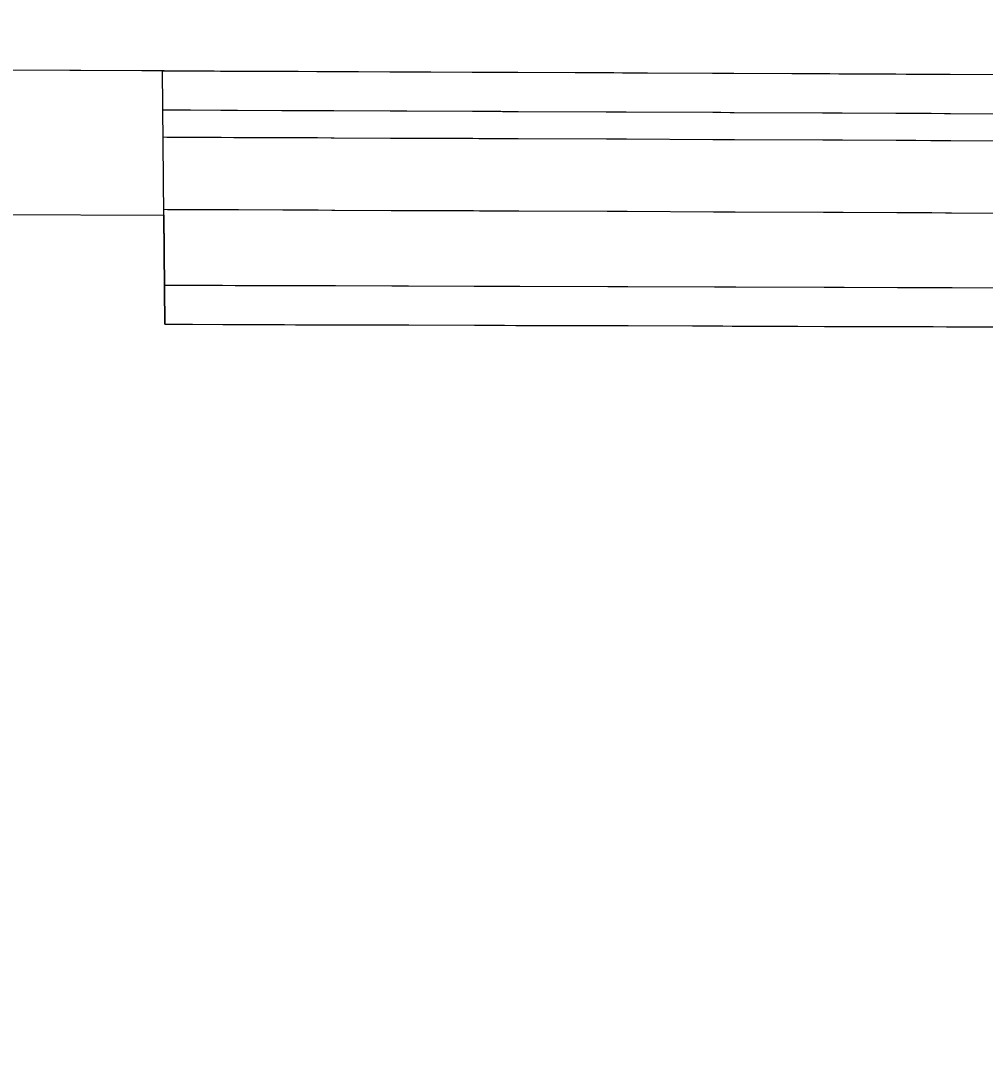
# Model space of a CAD drawing. Extents: x 2145147 to 2158018, y 137519 to 148068.
# Drawn here: x 2145909.49 to 2145919.49, y 142979.55 to 142990.28 of the extents above; entities that cross this region are included whole.
import ezdxf

# ---------------------------------------------------------------- set-up
doc = ezdxf.new("R2010")
doc.units = 0
doc.layers.add('PR_Phasing_Pavement_6', color=7, linetype='Continuous')

msp = doc.modelspace()

# ---------------------------------------------------------------- linework, layer by layer
at = {"layer": 'PR_Phasing_Pavement_6'}
for p, q in [((2145799.63, 142990.249), (2146054.237, 142989.139)), ((2145799.673, 142990.249), (2145910.98, 142989.764)), ((2145910.985, 142987.133), (2145910.96, 142989.764)), ((2145799.644, 142988.749), (2145910.974, 142988.264))]:
    msp.add_line(p, q, dxfattribs=at)
msp.add_lwpolyline([(2145908.889, 142958.015), (2145908.783, 142966.792), (2145904.888, 142966.75), (2145904.943, 142971.71), (2145765.153, 142969.837), (2145755.924, 142972.376), (2145754.792, 142972.982), (2145754.628, 142990.282), (2145799.644, 142988.749), (2145910.974, 142988.264), (2145910.985, 142987.133), (2145948.589, 142987.023), (2145948.84, 142960.96)], close=True, dxfattribs=at)
for points in [[(2145910.961, 142989.763), (2145910.999, 142989.763), (2145911.062, 142989.763), (2145911.075, 142989.763), (2145911.079, 142989.762), (2145911.118, 142989.762), (2145911.129, 142989.762), (2145911.13, 142989.762), (2145911.159, 142989.762), (2145911.162, 142989.762), (2145911.229, 142989.762), (2145911.235, 142989.762), (2145911.247, 142989.762), (2145911.248, 142989.762), (2145911.562, 142989.76), (2145911.694, 142989.76), (2145911.735, 142989.76), (2145912.196, 142989.758), (2145912.2, 142989.758), (2145912.316, 142989.757), (2145912.369, 142989.757), (2145912.562, 142989.756), (2145912.704, 142989.755), (2145912.735, 142989.755), (2145913.317, 142989.753), (2145913.321, 142989.753), (2145913.427, 142989.752), (2145913.49, 142989.752), (2145914.172, 142989.749), (2145914.235, 142989.749), (2145914.282, 142989.749), (2145914.287, 142989.749), (2145914.438, 142989.748), (2145914.442, 142989.748), (2145914.464, 142989.748), (2145914.481, 142989.748), (2145914.6, 142989.747), (2145914.611, 142989.747), (2145914.636, 142989.747), (2145914.638, 142989.747), (2145914.643, 142989.747), (2145914.644, 142989.747), (2145915.559, 142989.743), (2145915.563, 142989.743), (2145915.64, 142989.743), (2145915.732, 142989.742), (2145915.744, 142989.742), (2145915.745, 142989.742), (2145915.763, 142989.742), (2145915.765, 142989.742), (2145916.663, 142989.738), (2145916.681, 142989.738), (2145916.684, 142989.738), (2145916.746, 142989.738), (2145916.844, 142989.737), (2145916.853, 142989.737), (2145916.865, 142989.737), (2145916.867, 142989.737), (2145916.884, 142989.737), (2145916.886, 142989.737), (2145917.802, 142989.733), (2145917.806, 142989.733), (2145917.882, 142989.733), (2145917.975, 142989.732), (2145917.986, 142989.732), (2145917.988, 142989.732), (2145918.005, 142989.732), (2145918.007, 142989.732), (2145918.562, 142989.73), (2145918.566, 142989.73), (2145918.673, 142989.729), (2145918.735, 142989.729), (2145918.752, 142989.729), (2145918.754, 142989.729), (2145918.766, 142989.729), (2145918.768, 142989.729), (2145918.923, 142989.728), (2145918.927, 142989.728), (2145919.068, 142989.728), (2145919.095, 142989.728), (2145919.119, 142989.727), (2145919.121, 142989.727), (2145919.127, 142989.727), (2145920.044, 142989.723)], [(2145910.965, 142989.357), (2145911.003, 142989.357), (2145911.066, 142989.356), (2145911.079, 142989.356), (2145911.082, 142989.356), (2145911.122, 142989.356), (2145911.133, 142989.356), (2145911.134, 142989.356), (2145911.163, 142989.356), (2145911.166, 142989.356), (2145911.233, 142989.356), (2145911.239, 142989.356), (2145911.251, 142989.356), (2145911.252, 142989.356), (2145911.566, 142989.354), (2145911.698, 142989.354), (2145911.739, 142989.353), (2145912.2, 142989.351), (2145912.204, 142989.351), (2145912.32, 142989.351), (2145912.373, 142989.351), (2145912.566, 142989.35), (2145912.708, 142989.349), (2145912.739, 142989.349), (2145913.321, 142989.347), (2145913.325, 142989.346), (2145913.43, 142989.346), (2145913.494, 142989.346), (2145914.176, 142989.343), (2145914.239, 142989.343), (2145914.286, 142989.342), (2145914.291, 142989.342), (2145914.442, 142989.342), (2145914.446, 142989.342), (2145914.468, 142989.342), (2145914.485, 142989.341), (2145914.604, 142989.341), (2145914.615, 142989.341), (2145914.639, 142989.341), (2145914.642, 142989.341), (2145914.647, 142989.341), (2145914.648, 142989.341), (2145915.563, 142989.337), (2145915.567, 142989.337), (2145915.644, 142989.336), (2145915.736, 142989.336), (2145915.747, 142989.336), (2145915.749, 142989.336), (2145915.767, 142989.336), (2145915.769, 142989.336), (2145916.667, 142989.332), (2145916.684, 142989.332), (2145916.688, 142989.332), (2145916.749, 142989.332), (2145916.847, 142989.331), (2145916.856, 142989.331), (2145916.869, 142989.331), (2145916.87, 142989.331), (2145916.888, 142989.331), (2145916.89, 142989.331), (2145917.806, 142989.327), (2145917.809, 142989.327), (2145917.886, 142989.327), (2145917.978, 142989.326), (2145917.99, 142989.326), (2145917.991, 142989.326), (2145918.009, 142989.326), (2145918.01, 142989.326), (2145918.566, 142989.324), (2145918.57, 142989.324), (2145918.677, 142989.323), (2145918.738, 142989.323), (2145918.756, 142989.323), (2145918.757, 142989.323), (2145918.77, 142989.323), (2145918.771, 142989.323), (2145918.927, 142989.322), (2145918.931, 142989.322), (2145919.071, 142989.321), (2145919.099, 142989.321), (2145919.123, 142989.321), (2145919.125, 142989.321), (2145919.131, 142989.321), (2145920.048, 142989.317)], [(2145910.967, 142989.076), (2145910.968, 142989.076), (2145911.006, 142989.075), (2145911.068, 142989.075), (2145911.081, 142989.075), (2145911.085, 142989.075), (2145911.125, 142989.075), (2145911.136, 142989.075), (2145911.137, 142989.075), (2145911.166, 142989.075), (2145911.169, 142989.075), (2145911.236, 142989.074), (2145911.242, 142989.074), (2145911.254, 142989.074), (2145911.255, 142989.074), (2145911.568, 142989.073), (2145911.701, 142989.072), (2145911.742, 142989.072), (2145912.202, 142989.07), (2145912.206, 142989.07), (2145912.322, 142989.07), (2145912.376, 142989.069), (2145912.568, 142989.069), (2145912.711, 142989.068), (2145912.742, 142989.068), (2145913.324, 142989.065), (2145913.327, 142989.065), (2145913.433, 142989.065), (2145913.496, 142989.065), (2145914.179, 142989.062), (2145914.241, 142989.061), (2145914.289, 142989.061), (2145914.293, 142989.061), (2145914.445, 142989.06), (2145914.449, 142989.06), (2145914.471, 142989.06), (2145914.487, 142989.06), (2145914.606, 142989.06), (2145914.617, 142989.06), (2145914.642, 142989.06), (2145914.644, 142989.06), (2145914.65, 142989.059), (2145915.566, 142989.056), (2145915.57, 142989.055), (2145915.647, 142989.055), (2145915.738, 142989.055), (2145915.75, 142989.055), (2145915.751, 142989.055), (2145915.77, 142989.055), (2145915.771, 142989.055), (2145916.669, 142989.051), (2145916.687, 142989.051), (2145916.691, 142989.051), (2145916.752, 142989.05), (2145916.85, 142989.05), (2145916.859, 142989.05), (2145916.872, 142989.05), (2145916.873, 142989.05), (2145916.891, 142989.05), (2145916.892, 142989.05), (2145917.808, 142989.046), (2145917.812, 142989.046), (2145917.889, 142989.045), (2145917.981, 142989.045), (2145917.993, 142989.045), (2145917.994, 142989.045), (2145918.011, 142989.045), (2145918.013, 142989.045), (2145918.569, 142989.042), (2145918.573, 142989.042), (2145918.679, 142989.042), (2145918.741, 142989.042), (2145918.758, 142989.042), (2145918.76, 142989.042), (2145918.773, 142989.042), (2145918.774, 142989.042), (2145918.929, 142989.041), (2145918.933, 142989.041), (2145919.074, 142989.04), (2145919.102, 142989.04), (2145919.126, 142989.04), (2145919.128, 142989.04), (2145919.133, 142989.04), (2145919.134, 142989.04), (2145920.051, 142989.036)], [(2145910.974, 142988.326), (2145910.975, 142988.326), (2145911.013, 142988.325), (2145911.075, 142988.325), (2145911.088, 142988.325), (2145911.092, 142988.325), (2145911.132, 142988.325), (2145911.143, 142988.325), (2145911.144, 142988.325), (2145911.173, 142988.325), (2145911.176, 142988.325), (2145911.243, 142988.324), (2145911.249, 142988.324), (2145911.261, 142988.324), (2145911.262, 142988.324), (2145911.575, 142988.323), (2145911.708, 142988.322), (2145911.749, 142988.322), (2145912.21, 142988.32), (2145912.213, 142988.32), (2145912.33, 142988.32), (2145912.383, 142988.319), (2145912.575, 142988.319), (2145912.718, 142988.318), (2145912.749, 142988.318), (2145913.331, 142988.315), (2145913.335, 142988.315), (2145913.44, 142988.315), (2145913.504, 142988.315), (2145914.186, 142988.312), (2145914.249, 142988.311), (2145914.296, 142988.311), (2145914.3, 142988.311), (2145914.452, 142988.31), (2145914.456, 142988.31), (2145914.478, 142988.31), (2145914.494, 142988.31), (2145914.613, 142988.31), (2145914.624, 142988.31), (2145914.649, 142988.31), (2145914.651, 142988.31), (2145914.657, 142988.31), (2145915.573, 142988.306), (2145915.577, 142988.306), (2145915.654, 142988.305), (2145915.745, 142988.305), (2145915.757, 142988.305), (2145915.758, 142988.305), (2145915.777, 142988.305), (2145915.778, 142988.305), (2145916.676, 142988.301), (2145916.694, 142988.301), (2145916.698, 142988.301), (2145916.759, 142988.3), (2145916.857, 142988.3), (2145916.866, 142988.3), (2145916.879, 142988.3), (2145916.88, 142988.3), (2145916.898, 142988.3), (2145916.899, 142988.3), (2145917.815, 142988.296), (2145917.819, 142988.296), (2145917.896, 142988.295), (2145917.988, 142988.295), (2145918, 142988.295), (2145918.001, 142988.295), (2145918.019, 142988.295), (2145918.02, 142988.295), (2145918.576, 142988.292), (2145918.58, 142988.292), (2145918.686, 142988.292), (2145918.748, 142988.292), (2145918.766, 142988.292), (2145918.767, 142988.292), (2145918.78, 142988.292), (2145918.781, 142988.292), (2145918.937, 142988.291), (2145918.94, 142988.291), (2145919.081, 142988.29), (2145919.109, 142988.29), (2145919.133, 142988.29), (2145919.135, 142988.29), (2145919.141, 142988.29), (2145920.058, 142988.286)], [(2145910.982, 142987.54), (2145911.02, 142987.54), (2145911.083, 142987.539), (2145911.096, 142987.539), (2145911.1, 142987.539), (2145911.139, 142987.539), (2145911.15, 142987.539), (2145911.151, 142987.539), (2145911.181, 142987.539), (2145911.183, 142987.539), (2145911.25, 142987.539), (2145911.256, 142987.539), (2145911.268, 142987.539), (2145911.269, 142987.539), (2145911.583, 142987.538), (2145911.715, 142987.537), (2145911.756, 142987.537), (2145912.217, 142987.536), (2145912.221, 142987.536), (2145912.337, 142987.536), (2145912.39, 142987.535), (2145912.583, 142987.535), (2145912.725, 142987.534), (2145912.756, 142987.534), (2145913.338, 142987.532), (2145913.342, 142987.532), (2145913.448, 142987.532), (2145913.511, 142987.532), (2145914.193, 142987.53), (2145914.256, 142987.53), (2145914.304, 142987.529), (2145914.308, 142987.529), (2145914.459, 142987.529), (2145914.463, 142987.529), (2145914.485, 142987.529), (2145914.502, 142987.529), (2145914.621, 142987.528), (2145914.632, 142987.528), (2145914.657, 142987.528), (2145914.659, 142987.528), (2145914.664, 142987.528), (2145914.665, 142987.528), (2145915.58, 142987.525), (2145915.584, 142987.525), (2145915.661, 142987.525), (2145915.753, 142987.525), (2145915.765, 142987.525), (2145915.766, 142987.525), (2145915.784, 142987.525), (2145915.786, 142987.525), (2145916.684, 142987.522), (2145916.702, 142987.522), (2145916.705, 142987.522), (2145916.767, 142987.522), (2145916.865, 142987.522), (2145916.874, 142987.522), (2145916.886, 142987.521), (2145916.888, 142987.521), (2145916.905, 142987.521), (2145916.907, 142987.521), (2145917.823, 142987.519), (2145917.827, 142987.519), (2145917.903, 142987.518), (2145917.996, 142987.518), (2145918.007, 142987.518), (2145918.009, 142987.518), (2145918.026, 142987.518), (2145918.028, 142987.518), (2145918.583, 142987.516), (2145918.587, 142987.516), (2145918.694, 142987.516), (2145918.755, 142987.516), (2145918.773, 142987.516), (2145918.774, 142987.516), (2145918.787, 142987.516), (2145918.788, 142987.516), (2145918.944, 142987.515), (2145918.948, 142987.515), (2145919.089, 142987.515), (2145919.116, 142987.515), (2145919.14, 142987.515), (2145919.142, 142987.515), (2145919.148, 142987.515), (2145920.065, 142987.512)], [(2145910.986, 142987.133), (2145911.024, 142987.133), (2145911.087, 142987.133), (2145911.1, 142987.133), (2145911.104, 142987.133), (2145911.143, 142987.133), (2145911.154, 142987.133), (2145911.155, 142987.133), (2145911.184, 142987.133), (2145911.187, 142987.133), (2145911.254, 142987.133), (2145911.26, 142987.133), (2145911.272, 142987.133), (2145911.273, 142987.133), (2145911.587, 142987.132), (2145911.719, 142987.131), (2145911.76, 142987.131), (2145912.221, 142987.13), (2145912.225, 142987.13), (2145912.341, 142987.129), (2145912.394, 142987.129), (2145912.587, 142987.128), (2145912.729, 142987.128), (2145912.76, 142987.128), (2145913.342, 142987.126), (2145913.346, 142987.126), (2145913.451, 142987.126), (2145913.515, 142987.126), (2145914.197, 142987.123), (2145914.26, 142987.123), (2145914.307, 142987.123), (2145914.312, 142987.123), (2145914.463, 142987.123), (2145914.467, 142987.123), (2145914.489, 142987.123), (2145914.506, 142987.123), (2145914.625, 142987.122), (2145914.636, 142987.122), (2145914.66, 142987.122), (2145914.663, 142987.122), (2145914.668, 142987.122), (2145914.669, 142987.122), (2145915.584, 142987.119), (2145915.588, 142987.119), (2145915.665, 142987.119), (2145915.757, 142987.119), (2145915.769, 142987.119), (2145915.77, 142987.119), (2145915.788, 142987.119), (2145915.79, 142987.119), (2145916.688, 142987.116), (2145916.705, 142987.116), (2145916.709, 142987.116), (2145916.77, 142987.116), (2145916.868, 142987.115), (2145916.878, 142987.115), (2145916.89, 142987.115), (2145916.892, 142987.115), (2145916.909, 142987.115), (2145916.911, 142987.115), (2145917.827, 142987.112), (2145917.83, 142987.112), (2145917.907, 142987.112), (2145917.999, 142987.112), (2145918.011, 142987.112), (2145918.012, 142987.112), (2145918.03, 142987.112), (2145918.031, 142987.112), (2145918.587, 142987.11), (2145918.591, 142987.11), (2145918.698, 142987.11), (2145918.759, 142987.109), (2145918.777, 142987.109), (2145918.778, 142987.109), (2145918.791, 142987.109), (2145918.792, 142987.109), (2145918.948, 142987.109), (2145918.952, 142987.109), (2145919.092, 142987.108), (2145919.12, 142987.108), (2145919.144, 142987.108), (2145919.146, 142987.108), (2145919.152, 142987.108), (2145920.069, 142987.105)]]:
    msp.add_lwpolyline(points, dxfattribs=at)

doc.saveas('drawing.dxf')
